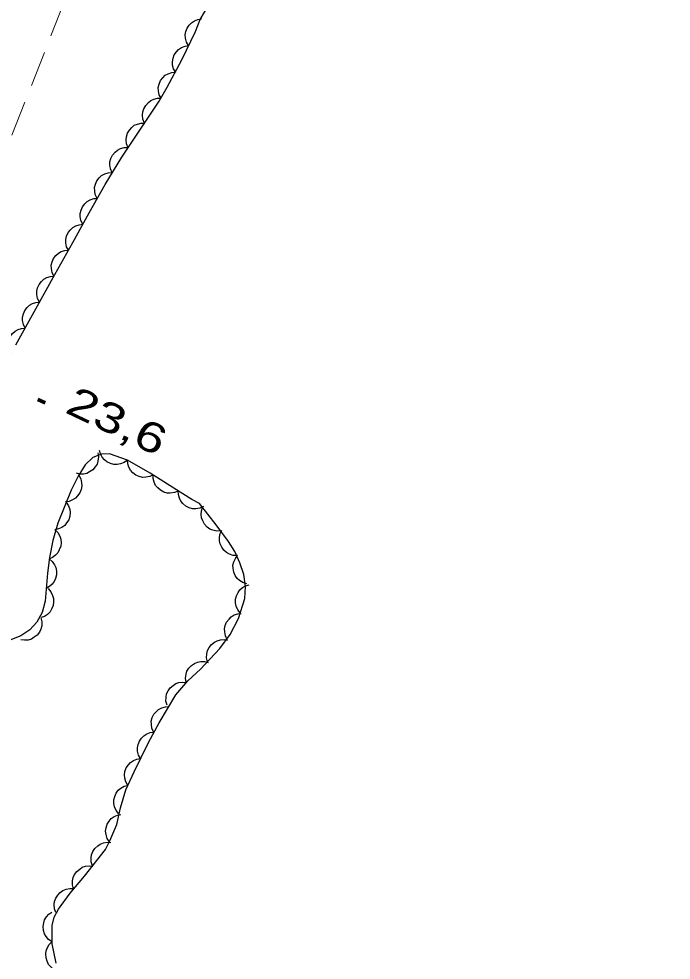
# Model space of a CAD drawing. Extents: x 356765 to 358572, y 5103174 to 5104650.
# Drawn here: x 357819.98 to 357852.96, y 5103689.59 to 5103737.17 of the extents above; entities that cross this region are included whole.
import ezdxf

# ---------------------------------------------------------------- set-up
doc = ezdxf.new("R2010")
doc.units = 0
doc.header["$LTSCALE"] = 0.6
doc.linetypes.add('DOT_DASHED', pattern=[7.7, 5, -1.2, 0.3, -1.2])
doc.linetypes.add('MEDIUM_DASHED', pattern=[4.5, 3, -1.5])
for name, color, linetype, lineweight in [('19', 7, 'Continuous', 13), ('3', 7, 'Continuous', 140), ('44', 7, 'Continuous', 25)]:
    doc.layers.add(name, color=color, linetype=linetype, lineweight=lineweight)

msp = doc.modelspace()

# ---------------------------------------------------------------- linework, layer by layer
at = {"layer": '19', "linetype": 'MEDIUM_DASHED'}
msp.add_lwpolyline([(357853.75, 5103801.72), (357850.76, 5103796.06), (357849.46, 5103793.76), (357848.21, 5103791.53), (357847.05, 5103789.83), (357845.67, 5103788.07), (357844.14, 5103786.58), (357842.34, 5103784.64), (357842.32, 5103784.62), (357840.65, 5103782.63), (357839.11, 5103780.07), (357837.42, 5103775.61), (357835.5, 5103770.34), (357833.17, 5103764.55), (357829.56, 5103755.76), (357825.69, 5103747.17), (357822.26, 5103737.98), (357819.05, 5103729.8), (357815.65, 5103721.11), (357813.22, 5103714.41), (357809.96, 5103707.07), (357806.8, 5103699.05), (357804.11, 5103692.49), (357803.18, 5103689.49)], dxfattribs=at)
at = {"layer": '3'}
msp.add_line((357820.95, 5103717.93), (357821.31, 5103717.76), dxfattribs=at)
at = {"layer": '44', "linetype": 'DOT_DASHED'}
for points in [[(357827.48, 5103733.71), (357828.22, 5103735.09), (357828.91, 5103736.53), (357829.15, 5103737.13), (357831.11, 5103740.49), (357833.09, 5103743.3), (357835.79, 5103745.3), (357838.29, 5103746.25), (357841.25, 5103747.33), (357843.95, 5103749.34), (357845.12, 5103751.42), (357846.63, 5103754.09), (357847.04, 5103756.21), (357847.14, 5103758.49), (357847.15, 5103761.99), (357846.9, 5103766.42), (357846.59, 5103772.84), (357847.97, 5103775.97), (357850.31, 5103780.13), (357852.49, 5103784), (357854.63, 5103787.1)], [(357819.83, 5103720.69), (357820.84, 5103722.51), (357821.8, 5103724.24), (357822.71, 5103725.86), (357823.54, 5103727.36), (357824.34, 5103728.79), (357825.19, 5103730.18), (357826.14, 5103731.59), (357827.08, 5103733.01), (357827.48, 5103733.71)], [(357821.87, 5103689.44), (357821.67, 5103690.42), (357821.66, 5103691.34), (357821.77, 5103691.76), (357821.98, 5103692.17), (357822.57, 5103692.98), (357823.3, 5103693.84), (357824.36, 5103695.19), (357824.59, 5103695.63), (357824.93, 5103696.45), (357825.12, 5103697.3), (357825.4, 5103698.2), (357825.82, 5103699.12), (357826.54, 5103700.59), (357827.08, 5103701.59), (357827.92, 5103703), (357828.52, 5103703.71), (357829.17, 5103704.3), (357830.14, 5103705.34), (357830.66, 5103706.05), (357831.09, 5103706.86), (357831.41, 5103707.88), (357831.45, 5103708.47), (357831.36, 5103709.08), (357831.16, 5103709.68), (357830.9, 5103710.25), (357830.59, 5103710.75), (357829.96, 5103711.59), (357829.11, 5103712.67), (357828.73, 5103712.88), (357827.82, 5103713.44), (357826.63, 5103714.21), (357825.47, 5103714.87), (357824.57, 5103715.18), (357824.16, 5103715.17), (357823.73, 5103715), (357823.34, 5103714.63), (357822.98, 5103714.05), (357822.63, 5103713.34), (357821.95, 5103711.68), (357821.7, 5103710.8), (357821.54, 5103709.95), (357821.44, 5103709.15), (357821.31, 5103707.74), (357821.17, 5103707.16), (357820.9, 5103706.68), (357820.54, 5103706.28), (357820.08, 5103705.98), (357819.52, 5103705.76)]]:
    msp.add_lwpolyline(points, dxfattribs=at)
at = {"layer": '44'}
for points in [[(357828.56, 5103735.81), (357828.46, 5103735.99), (357828.41, 5103736.18), (357828.39, 5103736.35), (357828.43, 5103736.52), (357828.49, 5103736.69), (357828.6, 5103736.85), (357828.71, 5103736.97), (357828.86, 5103737.06), (357829.03, 5103737.13), (357829.21, 5103737.16)], [(357827.92, 5103734.45), (357827.81, 5103734.63), (357827.76, 5103734.83), (357827.75, 5103735), (357827.78, 5103735.17), (357827.84, 5103735.34), (357827.95, 5103735.5), (357828.06, 5103735.62), (357828.21, 5103735.71), (357828.39, 5103735.78), (357828.56, 5103735.81)], [(357827.18, 5103733.15), (357827.08, 5103733.33), (357827.04, 5103733.53), (357827.03, 5103733.7), (357827.07, 5103733.87), (357827.15, 5103734.04), (357827.26, 5103734.19), (357827.38, 5103734.31), (357827.53, 5103734.39), (357827.71, 5103734.45), (357827.89, 5103734.47)], [(357826.34, 5103731.9), (357826.26, 5103732.09), (357826.24, 5103732.29), (357826.25, 5103732.46), (357826.31, 5103732.62), (357826.4, 5103732.79), (357826.53, 5103732.93), (357826.65, 5103733.03), (357826.81, 5103733.1), (357826.99, 5103733.15), (357827.17, 5103733.15)], [(357825.51, 5103730.65), (357825.43, 5103730.85), (357825.41, 5103731.05), (357825.42, 5103731.21), (357825.48, 5103731.38), (357825.57, 5103731.54), (357825.7, 5103731.68), (357825.82, 5103731.79), (357825.99, 5103731.85), (357826.17, 5103731.9), (357826.35, 5103731.9)], [(357824.7, 5103729.39), (357824.62, 5103729.58), (357824.59, 5103729.78), (357824.59, 5103729.94), (357824.64, 5103730.11), (357824.72, 5103730.28), (357824.85, 5103730.42), (357824.97, 5103730.53), (357825.13, 5103730.61), (357825.31, 5103730.66), (357825.49, 5103730.67)], [(357823.95, 5103728.09), (357823.85, 5103728.28), (357823.82, 5103728.48), (357823.81, 5103728.64), (357823.86, 5103728.81), (357823.93, 5103728.98), (357824.05, 5103729.13), (357824.17, 5103729.25), (357824.33, 5103729.33), (357824.5, 5103729.38), (357824.68, 5103729.4)], [(357823.22, 5103726.78), (357823.12, 5103726.97), (357823.09, 5103727.17), (357823.08, 5103727.33), (357823.13, 5103727.5), (357823.2, 5103727.67), (357823.32, 5103727.82), (357823.44, 5103727.94), (357823.59, 5103728.02), (357823.77, 5103728.08), (357823.95, 5103728.09)], [(357822.49, 5103725.47), (357822.4, 5103725.65), (357822.36, 5103725.85), (357822.36, 5103726.02), (357822.4, 5103726.19), (357822.47, 5103726.36), (357822.59, 5103726.51), (357822.71, 5103726.62), (357822.86, 5103726.71), (357823.04, 5103726.76), (357823.22, 5103726.78)], [(357821.76, 5103724.16), (357821.66, 5103724.35), (357821.63, 5103724.55), (357821.62, 5103724.71), (357821.67, 5103724.88), (357821.74, 5103725.05), (357821.86, 5103725.2), (357821.98, 5103725.32), (357822.13, 5103725.4), (357822.31, 5103725.45), (357822.49, 5103725.47)], [(357821.03, 5103722.85), (357820.93, 5103723.04), (357820.9, 5103723.24), (357820.89, 5103723.4), (357820.93, 5103723.57), (357821.01, 5103723.74), (357821.13, 5103723.89), (357821.24, 5103724.01), (357821.4, 5103724.09), (357821.58, 5103724.15), (357821.76, 5103724.16)], [(357820.3, 5103721.54), (357820.21, 5103721.72), (357820.17, 5103721.92), (357820.16, 5103722.09), (357820.21, 5103722.26), (357820.28, 5103722.43), (357820.4, 5103722.58), (357820.52, 5103722.69), (357820.67, 5103722.78), (357820.85, 5103722.83), (357821.03, 5103722.85)], [(357819.57, 5103720.23), (357819.48, 5103720.41), (357819.44, 5103720.61), (357819.44, 5103720.78), (357819.48, 5103720.95), (357819.55, 5103721.12), (357819.67, 5103721.27), (357819.79, 5103721.38), (357819.95, 5103721.46), (357820.12, 5103721.52), (357820.3, 5103721.54)], [(357823.97, 5103715.23), (357824.01, 5103715.03), (357823.98, 5103714.82), (357823.94, 5103714.66), (357823.85, 5103714.52), (357823.72, 5103714.38), (357823.56, 5103714.27), (357823.42, 5103714.19), (357823.25, 5103714.16), (357823.06, 5103714.16), (357822.89, 5103714.2)], [(357825.48, 5103714.87), (357825.31, 5103714.74), (357825.12, 5103714.67), (357824.96, 5103714.64), (357824.79, 5103714.65), (357824.61, 5103714.69), (357824.44, 5103714.78), (357824.31, 5103714.88), (357824.2, 5103715.02), (357824.11, 5103715.18), (357824.06, 5103715.35)], [(357826.78, 5103714.12), (357826.6, 5103714.03), (357826.4, 5103714), (357826.23, 5103713.99), (357826.06, 5103714.04), (357825.89, 5103714.11), (357825.75, 5103714.23), (357825.63, 5103714.35), (357825.55, 5103714.51), (357825.49, 5103714.68), (357825.48, 5103714.86)], [(357823.01, 5103714.1), (357823.11, 5103713.92), (357823.15, 5103713.72), (357823.17, 5103713.56), (357823.13, 5103713.38), (357823.07, 5103713.21), (357822.95, 5103713.06), (357822.85, 5103712.94), (357822.69, 5103712.85), (357822.52, 5103712.78), (357822.34, 5103712.76)], [(357828.04, 5103713.3), (357827.85, 5103713.22), (357827.64, 5103713.2), (357827.48, 5103713.2), (357827.31, 5103713.25), (357827.15, 5103713.34), (357827.01, 5103713.47), (357826.9, 5103713.59), (357826.83, 5103713.75), (357826.78, 5103713.93), (357826.78, 5103714.11)], [(357829.32, 5103712.52), (357829.13, 5103712.43), (357828.93, 5103712.41), (357828.76, 5103712.41), (357828.59, 5103712.46), (357828.43, 5103712.54), (357828.28, 5103712.67), (357828.17, 5103712.79), (357828.1, 5103712.95), (357828.05, 5103713.12), (357828.04, 5103713.3)], [(357822.38, 5103712.74), (357822.5, 5103712.56), (357822.56, 5103712.37), (357822.58, 5103712.21), (357822.56, 5103712.03), (357822.51, 5103711.85), (357822.4, 5103711.69), (357822.3, 5103711.56), (357822.16, 5103711.46), (357821.99, 5103711.39), (357821.81, 5103711.35)], [(357830.2, 5103711.29), (357829.99, 5103711.27), (357829.79, 5103711.32), (357829.64, 5103711.38), (357829.5, 5103711.48), (357829.37, 5103711.62), (357829.28, 5103711.79), (357829.21, 5103711.94), (357829.2, 5103712.11), (357829.21, 5103712.3), (357829.27, 5103712.47)], [(357821.8, 5103711.35), (357821.95, 5103711.2), (357822.05, 5103711.02), (357822.11, 5103710.87), (357822.12, 5103710.69), (357822.1, 5103710.51), (357822.03, 5103710.33), (357821.96, 5103710.18), (357821.84, 5103710.06), (357821.69, 5103709.95), (357821.53, 5103709.87)], [(357831.03, 5103710.04), (357830.82, 5103710.05), (357830.63, 5103710.12), (357830.48, 5103710.19), (357830.35, 5103710.31), (357830.24, 5103710.46), (357830.17, 5103710.64), (357830.12, 5103710.79), (357830.13, 5103710.97), (357830.17, 5103711.15), (357830.24, 5103711.32)], [(357821.51, 5103709.88), (357821.67, 5103709.74), (357821.78, 5103709.57), (357821.85, 5103709.43), (357821.88, 5103709.25), (357821.88, 5103709.07), (357821.83, 5103708.88), (357821.77, 5103708.73), (357821.66, 5103708.59), (357821.53, 5103708.47), (357821.37, 5103708.38)], [(357831.51, 5103708.62), (357831.31, 5103708.68), (357831.14, 5103708.78), (357831.02, 5103708.89), (357830.92, 5103709.04), (357830.85, 5103709.21), (357830.82, 5103709.4), (357830.81, 5103709.56), (357830.85, 5103709.73), (357830.93, 5103709.9), (357831.04, 5103710.04)], [(357821.46, 5103708.37), (357821.6, 5103708.21), (357821.69, 5103708.03), (357821.74, 5103707.87), (357821.74, 5103707.7), (357821.72, 5103707.51), (357821.64, 5103707.34), (357821.56, 5103707.19), (357821.43, 5103707.07), (357821.28, 5103706.97), (357821.11, 5103706.91)], [(357831.18, 5103707.14), (357831.05, 5103707.3), (357830.97, 5103707.49), (357830.93, 5103707.65), (357830.94, 5103707.83), (357830.98, 5103708.01), (357831.07, 5103708.18), (357831.16, 5103708.31), (357831.29, 5103708.42), (357831.45, 5103708.52), (357831.63, 5103708.57)], [(357821.1, 5103706.9), (357821.15, 5103706.69), (357821.14, 5103706.49), (357821.1, 5103706.33), (357821.02, 5103706.17), (357820.91, 5103706.02), (357820.76, 5103705.91), (357820.63, 5103705.82), (357820.45, 5103705.77), (357820.27, 5103705.76), (357820.09, 5103705.78)], [(357830.52, 5103705.79), (357830.43, 5103705.98), (357830.39, 5103706.18), (357830.38, 5103706.34), (357830.42, 5103706.51), (357830.49, 5103706.68), (357830.61, 5103706.83), (357830.72, 5103706.95), (357830.87, 5103707.04), (357831.05, 5103707.1), (357831.23, 5103707.12)], [(357829.52, 5103704.67), (357829.47, 5103704.88), (357829.49, 5103705.08), (357829.52, 5103705.24), (357829.6, 5103705.4), (357829.72, 5103705.54), (357829.87, 5103705.66), (357830.01, 5103705.74), (357830.18, 5103705.78), (357830.36, 5103705.8), (357830.54, 5103705.77)], [(357828.44, 5103703.63), (357828.41, 5103703.84), (357828.44, 5103704.04), (357828.48, 5103704.2), (357828.58, 5103704.35), (357828.71, 5103704.48), (357828.87, 5103704.59), (357829.01, 5103704.66), (357829.19, 5103704.69), (357829.37, 5103704.69), (357829.55, 5103704.64)], [(357827.48, 5103702.48), (357827.42, 5103702.68), (357827.43, 5103702.88), (357827.45, 5103703.05), (357827.53, 5103703.21), (357827.63, 5103703.36), (357827.78, 5103703.48), (357827.92, 5103703.57), (357828.08, 5103703.62), (357828.27, 5103703.64), (357828.45, 5103703.62)], [(357826.8, 5103701.12), (357826.71, 5103701.31), (357826.69, 5103701.52), (357826.68, 5103701.68), (357826.73, 5103701.85), (357826.81, 5103702.02), (357826.94, 5103702.16), (357827.05, 5103702.27), (357827.21, 5103702.35), (357827.39, 5103702.4), (357827.57, 5103702.41)], [(357826.14, 5103699.78), (357826.04, 5103699.96), (357825.99, 5103700.16), (357825.98, 5103700.32), (357826.01, 5103700.49), (357826.08, 5103700.67), (357826.19, 5103700.82), (357826.3, 5103700.94), (357826.45, 5103701.03), (357826.62, 5103701.1), (357826.8, 5103701.12)], [(357825.5, 5103698.42), (357825.39, 5103698.6), (357825.34, 5103698.8), (357825.32, 5103698.96), (357825.35, 5103699.13), (357825.41, 5103699.31), (357825.52, 5103699.47), (357825.63, 5103699.59), (357825.78, 5103699.68), (357825.95, 5103699.76), (357826.12, 5103699.79)], [(357825.03, 5103697), (357824.9, 5103697.16), (357824.82, 5103697.35), (357824.78, 5103697.51), (357824.79, 5103697.69), (357824.83, 5103697.87), (357824.91, 5103698.04), (357825, 5103698.18), (357825.14, 5103698.29), (357825.3, 5103698.38), (357825.47, 5103698.43)], [(357824.57, 5103695.58), (357824.45, 5103695.75), (357824.4, 5103695.95), (357824.37, 5103696.11), (357824.39, 5103696.29), (357824.45, 5103696.46), (357824.55, 5103696.62), (357824.65, 5103696.75), (357824.8, 5103696.85), (357824.97, 5103696.93), (357825.14, 5103696.96)], [(357823.71, 5103694.36), (357823.64, 5103694.56), (357823.64, 5103694.76), (357823.66, 5103694.92), (357823.73, 5103695.08), (357823.83, 5103695.24), (357823.97, 5103695.37), (357824.1, 5103695.46), (357824.27, 5103695.52), (357824.45, 5103695.55), (357824.63, 5103695.54)], [(357822.75, 5103693.2), (357822.7, 5103693.4), (357822.7, 5103693.6), (357822.73, 5103693.77), (357822.8, 5103693.92), (357822.91, 5103694.07), (357823.06, 5103694.2), (357823.19, 5103694.29), (357823.36, 5103694.34), (357823.55, 5103694.36), (357823.73, 5103694.34)], [(357821.85, 5103692), (357821.78, 5103692.19), (357821.77, 5103692.4), (357821.79, 5103692.56), (357821.85, 5103692.73), (357821.95, 5103692.88), (357822.08, 5103693.02), (357822.21, 5103693.12), (357822.38, 5103693.18), (357822.56, 5103693.22), (357822.74, 5103693.21)], [(357821.67, 5103690.52), (357821.49, 5103690.64), (357821.36, 5103690.79), (357821.28, 5103690.93), (357821.23, 5103691.1), (357821.21, 5103691.29), (357821.24, 5103691.48), (357821.28, 5103691.63), (357821.38, 5103691.78), (357821.5, 5103691.92), (357821.65, 5103692.02)], [(357821.95, 5103689.05), (357821.76, 5103689.13), (357821.6, 5103689.26), (357821.49, 5103689.38), (357821.41, 5103689.54), (357821.36, 5103689.72), (357821.35, 5103689.91), (357821.36, 5103690.07), (357821.43, 5103690.23), (357821.52, 5103690.39), (357821.65, 5103690.52)]]:
    msp.add_lwpolyline(points, dxfattribs=at)

# ---------------------------------------------------------------- texts
at = {"layer": '3', "width": 1.35}
msp.add_text('23,6   ', height=1.5, rotation=334.619, dxfattribs=at).set_placement((357822.25, 5103717.3))

doc.saveas('drawing.dxf')
